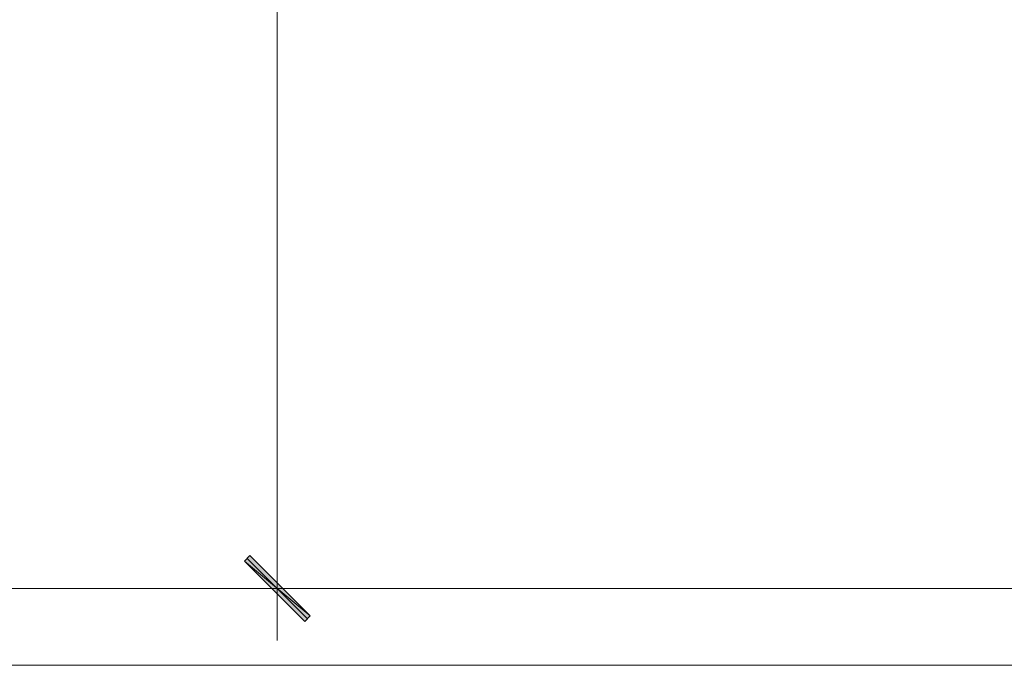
# Model space of a CAD drawing. Header units: inches. Extents: x -1441 to 3871, y -4351 to 2413.
# Tile 273 of 308: x 1703 to 1855, y 237 to 337. Entities that reach past the tile are written whole.
import ezdxf

# ---------------------------------------------------------------- set-up
doc = ezdxf.new("R2010")
doc.units = ezdxf.units.IN
doc.header["$MEASUREMENT"] = 0
doc.layers.add('at_Entity', color=7, linetype='Continuous')
doc.layers.add('at_Solid', color=7, linetype='Continuous')

msp = doc.modelspace()

# ---------------------------------------------------------------- hatches: boundary and pattern name
at = {"layer": 'at_Solid', "lineweight": 15}
for points in [[(1748.24088, 244.72359), (1738.08462, 253.18635), (1738.92898, 254.03548)], [(1747.39651, 243.87445), (1748.24088, 244.72359), (1738.08462, 253.18635)]]:
    msp.add_hatch(color=7, dxfattribs=at).paths.add_polyline_path(points)

# ---------------------------------------------------------------- linework, layer by layer
at = {"layer": 'at_Entity', "color": 7, "lineweight": 15}
for p, q in [((1743.16036, 254.46005), (1743.16036, 472.46432)), ((1743.16036, 257.42249), (1743.16036, 240.91201)), ((1738.08462, 253.18635), (1738.92898, 254.03548)), ((1738.92898, 254.03548), (1748.24088, 244.72359)), ((1748.24088, 244.72359), (1738.08462, 253.18635)), ((1738.08462, 253.18635), (1747.39651, 243.87445)), ((1748.24088, 244.72359), (1738.08462, 253.18635)), ((1738.50442, 253.61091), (1747.81631, 244.29902)), ((1652.15471, 248.95497), (2149.09605, 248.95497)), ((1750.77875, 248.95497), (1735.54197, 248.95497)), ((1747.39651, 243.87445), (1748.24088, 244.72359)), ((1652.15471, 237.10043), (2149.09605, 237.10043))]:
    msp.add_line(p, q, dxfattribs=at)

doc.saveas('drawing.dxf')
